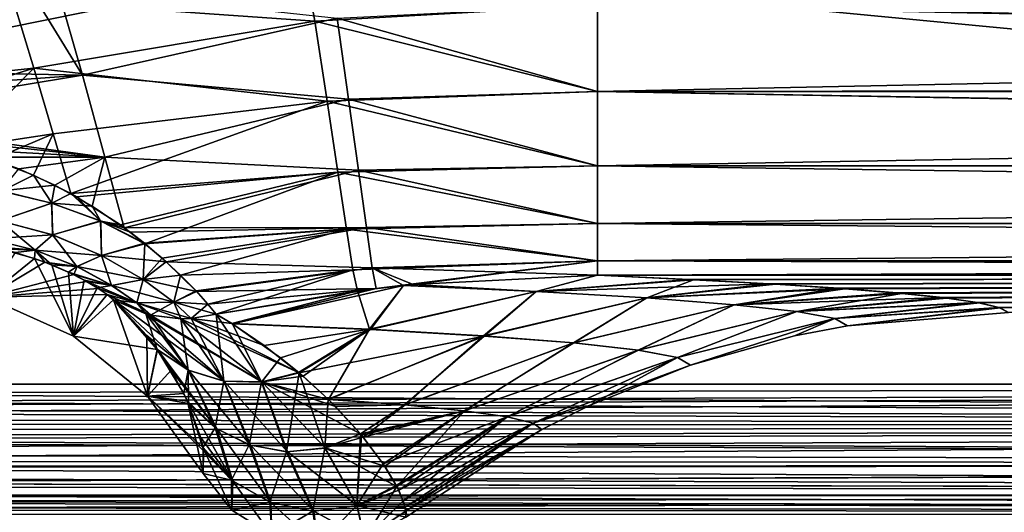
# Model space of a CAD drawing. Header units: metres. Extents: x -90 to 90, y -173 to 74.
# Tile 482 of 564: x 19.61 to 30.45, y -13.91 to -8.48. Entities that reach past the tile are written whole.
import ezdxf

# ---------------------------------------------------------------- set-up
doc = ezdxf.new("R2010")
doc.units = ezdxf.units.M
doc.layers.add('solid_509418', color=7, linetype='CONTINUOUS')
doc.layers.add('solid_509418_01', color=7, linetype='CONTINUOUS')

msp = doc.modelspace()

# ---------------------------------------------------------------- linework, layer by layer
at = {"layer": 'solid_509418'}
for points in [[(71.5, -12.5, 22.5), (71.5, 1.184448, 22.5), (-71.5, 1.184448, 22.5)], [(-0.000087, -12.5, 22.5), (71.5, -12.5, 22.5), (-71.5, 1.184448, 22.5)], [(1.35972, -12.619736, 22.495213), (71.5, -12.5, 22.5), (-0.000087, -12.5, 22.5)]]:
    msp.add_3dface(points, dxfattribs=at)
at = {"layer": 'solid_509418_01'}
for points in [[(21.319517, 9.7488, -22.5), (22.853037, 8.870615, -22.5), (0, -12.5, -22.5)], [(8.635534, -2.635534, -22.5), (21.319517, 9.7488, -22.5), (0, -12.5, -22.5)], [(22.853037, 8.870615, -22.5), (24.475351, 8.078696, -22.5), (0, -12.5, -22.5)], [(24.475351, 8.078696, -22.5), (26.171177, 7.393698, -22.5), (0, -12.5, -22.5)], [(26.171177, 7.393698, -22.5), (27.885481, 6.842052, -22.5), (0, -12.5, -22.5)], [(27.885481, 6.842052, -22.5), (29.599085, 6.426437, -22.5), (0, -12.5, -22.5)], [(29.599085, 6.426437, -22.5), (33.3522, 5.539894, -22.5), (0, -12.5, -22.5)], [(33.3522, 5.539894, -22.5), (35.579758, 5.059841, -22.5), (0, -12.5, -22.5)], [(35.579758, 5.059841, -22.5), (38.091183, 4.577314, -22.5), (0, -12.5, -22.5)], [(38.091183, 4.577314, -22.5), (40.734089, 4.140082, -22.5), (0, -12.5, -22.5)], [(40.734089, 4.140082, -22.5), (43.345043, 3.786328, -22.5), (0, -12.5, -22.5)], [(43.345043, 3.786328, -22.5), (46.036282, 3.504218, -22.5), (0, -12.5, -22.5)], [(46.036282, 3.504218, -22.5), (49.009804, 3.276938, -22.5), (0, -12.5, -22.5)], [(49.009804, 3.276938, -22.5), (52.36042, 3.09214, -22.5), (0, -12.5, -22.5)], [(52.36042, 3.09214, -22.5), (56.176395, 2.9224, -22.5), (0, -12.5, -22.5)], [(56.176395, 2.9224, -22.5), (60.33778, 2.724475, -22.5), (0, -12.5, -22.5)], [(60.33778, 2.724475, -22.5), (64.445702, 2.484503, -22.5), (0, -12.5, -22.5)], [(64.445702, 2.484503, -22.5), (68.181206, 2.221469, -22.5), (0, -12.5, -22.5)], [(68.181206, 2.221469, -22.5), (71.5, 1.946575, -22.5), (0, -12.5, -22.5)], [(71.5, 1.946575, -22.5), (71.5, -12.5, -22.5), (0, -12.5, -22.5)], [(43.818062, 1.6, 19.6), (17.299999, -9.032475, 19.6), (17.299999, 1.6, 19.6)], [(43.818062, 1.6, 19.6), (19.753614, -8.199435, 19.6), (17.299999, -9.032475, 19.6)], [(22.856794, -8.492439, -19.484921), (22.688911, -7.553468, -19.6), (19.533642, -8.263, -19.6)], [(22.856794, -8.492439, -19.484921), (25.97245, -8.317402, -19.468184), (22.688911, -7.553468, -19.6)], [(20.2971, -9.089062, 19.472288), (19.753614, -8.199435, 19.6), (20.021544, -8.124485, 19.6)], [(20.2971, -9.089062, 19.472288), (20.021544, -8.124485, 19.6), (23.101933, -8.462433, 19.483456)], [(20.2971, -9.089062, 19.472288), (17.299999, -9.032475, 19.6), (19.753614, -8.199435, 19.6)], [(19.762487, -9.014187, -19.522276), (19.533642, -8.263, -19.6), (16.511808, -9.356192, -19.6)], [(22.856794, -8.492439, -19.484921), (19.533642, -8.263, -19.6), (19.762487, -9.014187, -19.522276)], [(22.856794, -8.492439, -19.484921), (25.97245, -9.268686, -19.081423), (25.97245, -8.317402, -19.468184)], [(23.101933, -8.462433, 19.483456), (25.972456, -8.317402, 19.468184), (25.972458, -9.268689, 19.081421)], [(71.830795, -8.317403, -19.468184), (25.97245, -8.317402, -19.468184), (25.97245, -9.268686, -19.081423)], [(71.830795, -9.206473, -19.115894), (71.830795, -8.317403, -19.468184), (25.97245, -9.268686, -19.081423)], [(71.830795, -9.26869, 19.081421), (25.972458, -9.268689, 19.081421), (25.972456, -8.317402, 19.468184)], [(71.830795, -9.210153, 19.113895), (71.830795, -9.26869, 19.081421), (25.972456, -8.317402, 19.468184)], [(71.830795, -8.317403, 19.468184), (71.830795, -9.210153, 19.113895), (25.972456, -8.317402, 19.468184)], [(22.992004, -9.377583, -19.147524), (22.856794, -8.492439, -19.484921), (19.762487, -9.014187, -19.522276)], [(20.2971, -9.089062, 19.472288), (23.101933, -8.462433, 19.483456), (23.227716, -9.353653, 19.141985)], [(22.992004, -9.377583, -19.147524), (25.97245, -9.268686, -19.081423), (22.856794, -8.492439, -19.484921)], [(23.101933, -8.462433, 19.483456), (25.972458, -9.268689, 19.081421), (23.227716, -9.353653, 19.141985)], [(17.750067, -9.643653, -19.532301), (19.762487, -9.014187, -19.522276), (16.511808, -9.356192, -19.6)], [(17.357235, -9.30069, 19.590843), (17.299999, -9.032475, 19.6), (20.2971, -9.089062, 19.472288)], [(17.41423, -9.566071, 19.563623), (17.357235, -9.30069, 19.590843), (20.2971, -9.089062, 19.472288)], [(17.41423, -9.566071, 19.563623), (20.2971, -9.089062, 19.472288), (20.543734, -9.992935, 19.098274)], [(17.750067, -9.643653, -19.532301), (18.882219, -9.900984, -19.360914), (19.762487, -9.014187, -19.522276)], [(18.882219, -9.900984, -19.360914), (19.975227, -9.736129, -19.292778), (19.762487, -9.014187, -19.522276)], [(22.992004, -9.377583, -19.147524), (19.762487, -9.014187, -19.522276), (19.975227, -9.736129, -19.292778)], [(20.543734, -9.992935, 19.098274), (20.2971, -9.089062, 19.472288), (23.227716, -9.353653, 19.141985)], [(71.830795, -9.26869, -19.081421), (71.830795, -9.206473, -19.115894), (25.97245, -9.268686, -19.081423)], [(22.992004, -9.377583, -19.147524), (25.972448, -10.090154, -18.465208), (25.97245, -9.268686, -19.081423)], [(23.227716, -9.353653, 19.141985), (25.972458, -9.268689, 19.081421), (25.972458, -10.090157, 18.465204)], [(71.830795, -9.26869, -19.081421), (25.97245, -9.268686, -19.081423), (25.972448, -10.090154, -18.465208)], [(71.830795, -10.051886, -18.501995), (71.830795, -9.26869, -19.081421), (25.972448, -10.090154, -18.465208)], [(71.830795, -10.090158, 18.465204), (25.972458, -10.090157, 18.465204), (25.972458, -9.268689, 19.081421)], [(71.830795, -10.054922, 18.499111), (71.830795, -10.090158, 18.465204), (25.972458, -9.268689, 19.081421)], [(71.830795, -9.26869, 19.081421), (71.830795, -10.054922, 18.499111), (25.972458, -9.268689, 19.081421)], [(22.992004, -9.377583, -19.147524), (19.975227, -9.736129, -19.292778), (20.169106, -10.396372, -18.923758)], [(23.111246, -10.158186, -18.607119), (22.992004, -9.377583, -19.147524), (20.169106, -10.396372, -18.923758)], [(20.543734, -9.992935, 19.098274), (23.227716, -9.353653, 19.141985), (23.338457, -10.138284, 18.595367)], [(23.111246, -10.158186, -18.607119), (25.972448, -10.090154, -18.465208), (22.992004, -9.377583, -19.147524)], [(23.227716, -9.353653, 19.141985), (25.972458, -10.090157, 18.465204), (23.338457, -10.138284, 18.595367)], [(18.138683, -9.732649, 19.484688), (17.41423, -9.566071, 19.563623), (20.543734, -9.992935, 19.098274)], [(18.882214, -9.900986, 19.36091), (18.138683, -9.732649, 19.484688), (20.543734, -9.992935, 19.098274)], [(18.882219, -9.900984, -19.360914), (19.306957, -10.018286, -19.262388), (19.975227, -9.736129, -19.292778)], [(19.306957, -10.018286, -19.262388), (19.756689, -10.191292, -19.114655), (19.975227, -9.736129, -19.292778)], [(19.756689, -10.191292, -19.114655), (20.169106, -10.396372, -18.923758), (19.975227, -9.736129, -19.292778)], [(19.226828, -9.992761, 19.28363), (18.882214, -9.900986, 19.36091), (20.543734, -9.992935, 19.098274)], [(19.596163, -10.12363, 19.173513), (19.226828, -9.992761, 19.28363), (20.543734, -9.992935, 19.098274)], [(19.403095, -10.36867, -19.048376), (19.756689, -10.191292, -19.114655), (19.306957, -10.018286, -19.262388)], [(19.990797, -10.30195, 19.014204), (19.596163, -10.12363, 19.173513), (20.543734, -9.992935, 19.098274)], [(19.990797, -10.30195, 19.014204), (20.543734, -9.992935, 19.098274), (20.404917, -10.534476, 18.781988)], [(20.404917, -10.534476, 18.781988), (20.543734, -9.992935, 19.098274), (20.756918, -10.772267, 18.507036)], [(20.756918, -10.772267, 18.507036), (20.543734, -9.992935, 19.098274), (23.338457, -10.138284, 18.595367)], [(71.830795, -10.090158, -18.465204), (71.830795, -10.051886, -18.501995), (25.972448, -10.090154, -18.465208)], [(19.40102, -10.36755, 19.049438), (19.596163, -10.12363, 19.173513), (19.990797, -10.30195, 19.014204)], [(19.961128, -10.502161, -18.880489), (19.756689, -10.191292, -19.114655), (19.403095, -10.36867, -19.048376)], [(19.961128, -10.502161, -18.880489), (20.169106, -10.396372, -18.923758), (19.756689, -10.191292, -19.114655)], [(23.111246, -10.158186, -18.607119), (20.169106, -10.396372, -18.923758), (20.23053, -10.430646, -18.889599)], [(23.111246, -10.158186, -18.607119), (20.23053, -10.430646, -18.889599), (20.715374, -10.741912, -18.544554)], [(23.111246, -10.158186, -18.607119), (20.715374, -10.741912, -18.544554), (20.985643, -10.94914, -18.270802)], [(20.756918, -10.772267, 18.507036), (23.338457, -10.138284, 18.595367), (23.427738, -10.770878, 17.875261)], [(23.207695, -10.789581, -17.894634), (23.111246, -10.158186, -18.607119), (20.985643, -10.94914, -18.270802)], [(23.111246, -10.158186, -18.607119), (25.972448, -10.72766, -17.660154), (25.972448, -10.090154, -18.465208)], [(23.207695, -10.789581, -17.894634), (25.972448, -10.72766, -17.660154), (23.111246, -10.158186, -18.607119)], [(23.338457, -10.138284, 18.595367), (25.972458, -10.090157, 18.465204), (25.972458, -10.727664, 17.660149)], [(23.338457, -10.138284, 18.595367), (25.972458, -10.727664, 17.660149), (23.427738, -10.770878, 17.875261)], [(71.830795, -10.090158, -18.465204), (25.972448, -10.090154, -18.465208), (25.972448, -10.72766, -17.660154)], [(71.830795, -10.709483, -17.690107), (71.830795, -10.090158, -18.465204), (25.972448, -10.72766, -17.660154)], [(71.830795, -10.727664, 17.660149), (25.972458, -10.727664, 17.660149), (25.972458, -10.090157, 18.465204)], [(71.830795, -10.090158, 18.465204), (71.830795, -10.727664, 17.660149), (25.972458, -10.090157, 18.465204)], [(19.40102, -10.36755, 19.049438), (19.990797, -10.30195, 19.014204), (19.956972, -10.500118, 18.882675)], [(19.956972, -10.500118, 18.882675), (19.990797, -10.30195, 19.014204), (20.404917, -10.534476, 18.781988)], [(19.961128, -10.502161, -18.880489), (19.403095, -10.36867, -19.048376), (19.387461, -10.698163, -18.710133)], [(19.40102, -10.36755, 19.049438), (19.956972, -10.500118, 18.882675), (19.387747, -10.697657, 18.710836)], [(20.500439, -10.701831, -18.626556), (20.169106, -10.396372, -18.923758), (19.961128, -10.502161, -18.880489)], [(20.500439, -10.701831, -18.626556), (20.23053, -10.430646, -18.889599), (20.169106, -10.396372, -18.923758)], [(19.961128, -10.502161, -18.880489), (19.387461, -10.698163, -18.710133), (19.968294, -10.852203, -18.498856)], [(19.956972, -10.500118, 18.882675), (19.968742, -10.851757, 18.499516), (19.387747, -10.697657, 18.710836)], [(19.956972, -10.500118, 18.882675), (20.404917, -10.534476, 18.781988), (20.494473, -10.698387, 18.630781)], [(19.956972, -10.500118, 18.882675), (20.494473, -10.698387, 18.630781), (19.968742, -10.851757, 18.499516)], [(20.500439, -10.701831, -18.626556), (19.961128, -10.502161, -18.880489), (19.968294, -10.852203, -18.498856)], [(20.500439, -10.701831, -18.626556), (20.715374, -10.741912, -18.544554), (20.23053, -10.430646, -18.889599)], [(20.494473, -10.698387, 18.630781), (20.404917, -10.534476, 18.781988), (20.756918, -10.772267, 18.507036)], [(19.268135, -10.895586, -18.316549), (19.776344, -11.02141, -18.121168), (19.387461, -10.698163, -18.710133)], [(19.387747, -10.697657, 18.710836), (19.968742, -10.851757, 18.499516), (19.268406, -10.895326, 18.317383)], [(19.776344, -11.02141, -18.121168), (19.968294, -10.852203, -18.498856), (19.387461, -10.698163, -18.710133)], [(20.500439, -10.701831, -18.626556), (19.968294, -10.852203, -18.498856), (20.507496, -11.077845, -18.168036)], [(20.494473, -10.698387, 18.630781), (20.508072, -11.077486, 18.168629), (19.968742, -10.851757, 18.499516)], [(20.494473, -10.698387, 18.630781), (20.756918, -10.772267, 18.507036), (20.823582, -10.821409, 18.444296)], [(20.494473, -10.698387, 18.630781), (20.823582, -10.821409, 18.444296), (20.980532, -10.944571, 18.277166)], [(20.494473, -10.698387, 18.630781), (20.980532, -10.944571, 18.277166), (20.508072, -11.077486, 18.168629)], [(20.500439, -10.701831, -18.626556), (20.985643, -10.94914, -18.270802), (20.715374, -10.741912, -18.544554)], [(20.500439, -10.701831, -18.626556), (20.507496, -11.077845, -18.168036), (20.985643, -10.94914, -18.270802)], [(23.207695, -10.789581, -17.894634), (25.972448, -11.139191, -16.71932), (25.972448, -10.72766, -17.660154)], [(23.427738, -10.770878, 17.875261), (25.972458, -10.727664, 17.660149), (25.97246, -11.139193, 16.719311)], [(71.830795, -10.727664, -17.660149), (71.830795, -10.709483, -17.690107), (25.972448, -10.72766, -17.660154)], [(71.830795, -10.727664, -17.660149), (25.972448, -10.72766, -17.660154), (25.972448, -11.139191, -16.71932)], [(71.830795, -11.1344, -16.735622), (71.830795, -10.727664, -17.660149), (25.972448, -11.139191, -16.71932)], [(71.830795, -11.139193, 16.719313), (25.97246, -11.139193, 16.719311), (25.972458, -10.727664, 17.660149)], [(71.830795, -10.727664, 17.660149), (71.830795, -11.139193, 16.719313), (25.972458, -10.727664, 17.660149)], [(20.823582, -10.821409, 18.444296), (20.756918, -10.772267, 18.507036), (23.427738, -10.770878, 17.875261)], [(20.980532, -10.944571, 18.277166), (20.823582, -10.821409, 18.444296), (23.427738, -10.770878, 17.875261)], [(21.220547, -11.148697, 17.959505), (20.980532, -10.944571, 18.277166), (23.427738, -10.770878, 17.875261)], [(23.207695, -10.789581, -17.894634), (20.985643, -10.94914, -18.270802), (21.176765, -11.109941, -18.024401)], [(23.207695, -10.789581, -17.894634), (21.176765, -11.109941, -18.024401), (21.377525, -11.296915, -17.687408)], [(21.220547, -11.148697, 17.959505), (23.427738, -10.770878, 17.875261), (23.490393, -11.214799, 17.023376)], [(23.275831, -11.235637, -17.050838), (23.207695, -10.789581, -17.894634), (21.377525, -11.296915, -17.687408)], [(23.275831, -11.235637, -17.050838), (25.972448, -11.139191, -16.71932), (23.207695, -10.789581, -17.894634)], [(23.427738, -10.770878, 17.875261), (25.97246, -11.139193, 16.719311), (23.490393, -11.214799, 17.023376)], [(19.268406, -10.895326, 18.317383), (19.776762, -11.02121, 18.121956), (19.244099, -10.976323, 17.853184)], [(19.268135, -10.895586, -18.316549), (19.385029, -11.00465, -17.802073), (19.776344, -11.02141, -18.121168)], [(19.968742, -10.851757, 18.499516), (19.776762, -11.02121, 18.121956), (19.268406, -10.895326, 18.317383)], [(19.776344, -11.02141, -18.121168), (20.236336, -11.201706, -17.822704), (19.968294, -10.852203, -18.498856)], [(19.968742, -10.851757, 18.499516), (20.508072, -11.077486, 18.168629), (19.776762, -11.02121, 18.121956)], [(20.236336, -11.201706, -17.822704), (20.507496, -11.077845, -18.168036), (19.968294, -10.852203, -18.498856)], [(20.507496, -11.077845, -18.168036), (20.966152, -11.343209, -17.692585), (20.985643, -10.94914, -18.270802)], [(20.508072, -11.077486, 18.168629), (20.980532, -10.944571, 18.277166), (21.220547, -11.148697, 17.959505)], [(20.966152, -11.343209, -17.692585), (21.176765, -11.109941, -18.024401), (20.985643, -10.94914, -18.270802)], [(19.767237, -11.11092, -17.607975), (19.385029, -11.00465, -17.802073), (19.238586, -11.539398, -0.000016)], [(19.238586, -11.539398, -0.000016), (19.558632, -11.04742, 17.725351), (19.884123, -11.152655, 17.526541)], [(19.776762, -11.02121, 18.121956), (19.558632, -11.04742, 17.725351), (19.244099, -10.976323, 17.853184)], [(19.776344, -11.02141, -18.121168), (19.385029, -11.00465, -17.802073), (19.767237, -11.11092, -17.607975)], [(19.776762, -11.02121, 18.121956), (19.884123, -11.152655, 17.526541), (19.558632, -11.04742, 17.725351)], [(19.776344, -11.02141, -18.121168), (19.767237, -11.11092, -17.607975), (19.959576, -11.182044, -17.467798)], [(19.776344, -11.02141, -18.121168), (19.959576, -11.182044, -17.467798), (20.236336, -11.201706, -17.822704)], [(19.776762, -11.02121, 18.121956), (20.236877, -11.201596, 17.823418), (19.884123, -11.152655, 17.526541)], [(20.508072, -11.077486, 18.168629), (20.236877, -11.201596, 17.823418), (19.776762, -11.02121, 18.121956)], [(19.767237, -11.11092, -17.607975), (19.238586, -11.539398, -0.000016), (20.197989, -11.967889, -0.000007)], [(19.238586, -11.539398, -0.000016), (19.884123, -11.152655, 17.526541), (20.200314, -11.290234, 17.223059)], [(19.959576, -11.182044, -17.467798), (19.767237, -11.11092, -17.607975), (20.197989, -11.967889, -0.000007)], [(20.236877, -11.201596, 17.823418), (20.200314, -11.290234, 17.223059), (19.884123, -11.152655, 17.526541)], [(20.236336, -11.201706, -17.822704), (20.618374, -11.408638, -17.404676), (20.507496, -11.077845, -18.168036)], [(20.508072, -11.077486, 18.168629), (20.966808, -11.342918, 17.693163), (20.236877, -11.201596, 17.823418)], [(20.618374, -11.408638, -17.404676), (20.966152, -11.343209, -17.692585), (20.507496, -11.077845, -18.168036)], [(20.508072, -11.077486, 18.168629), (21.220547, -11.148697, 17.959505), (20.966808, -11.342918, 17.693163)], [(20.966152, -11.343209, -17.692585), (21.377525, -11.296915, -17.687408), (21.176765, -11.109941, -18.024401)], [(20.966808, -11.342918, 17.693163), (21.220547, -11.148697, 17.959505), (21.554558, -11.475879, 17.283886)], [(21.554558, -11.475879, 17.283886), (21.220547, -11.148697, 17.959505), (23.490393, -11.214799, 17.023376)], [(23.275831, -11.235637, -17.050838), (23.325928, -11.469003, -16.121557), (25.972448, -11.139191, -16.71932)], [(25.972448, -11.139191, -16.71932), (23.325928, -11.469003, -16.121557), (23.832722, -11.409245, -16.038126)], [(23.490393, -11.214799, 17.023376), (25.97246, -11.139193, 16.719311), (25.97246, -11.297622, 15.704701)], [(25.972448, -11.139191, -16.71932), (23.832722, -11.409245, -16.038126), (23.9419, -11.397967, -16.020443)], [(25.972448, -11.139191, -16.71932), (23.9419, -11.397967, -16.020443), (25.972446, -11.297622, -15.704713)], [(71.830795, -11.1344, -16.735622), (25.972446, -11.297622, -15.704713), (71.830795, -11.297622, -15.704708)], [(71.830795, -11.1344, -16.735622), (25.972448, -11.139191, -16.71932), (25.972446, -11.297622, -15.704713)], [(25.97246, -11.139193, 16.719311), (71.830795, -11.297622, 15.704708), (25.97246, -11.297622, 15.704701)], [(71.830795, -11.139193, 16.719313), (71.830795, -11.297622, 15.704708), (25.97246, -11.139193, 16.719311)], [(20.144121, -11.262943, -17.288149), (19.959576, -11.182044, -17.467798), (20.197989, -11.967889, -0.000007)], [(20.236336, -11.201706, -17.822704), (19.959576, -11.182044, -17.467798), (20.144121, -11.262943, -17.288149)], [(20.236336, -11.201706, -17.822704), (20.144121, -11.262943, -17.288149), (20.618374, -11.408638, -17.404676)], [(20.314598, -11.350139, -17.065779), (20.144121, -11.262943, -17.288149), (20.197989, -11.967889, -0.000007)], [(20.618374, -11.408638, -17.404676), (20.144121, -11.262943, -17.288149), (20.314598, -11.350139, -17.065779)], [(20.236877, -11.201596, 17.823418), (20.619007, -11.408614, 17.405344), (20.200314, -11.290234, 17.223059)], [(20.966808, -11.342918, 17.693163), (20.619007, -11.408614, 17.405344), (20.236877, -11.201596, 17.823418)], [(23.275831, -11.235637, -17.050838), (21.377525, -11.296915, -17.687408), (21.549225, -11.47057, -17.297647)], [(23.275831, -11.235637, -17.050838), (21.549225, -11.47057, -17.297647), (21.679554, -11.617188, -16.864199)], [(21.554558, -11.475879, 17.283886), (23.490393, -11.214799, 17.023376), (23.533218, -11.443078, 16.08733)], [(23.275831, -11.235637, -17.050838), (21.679554, -11.617188, -16.864199), (21.768703, -11.726085, -16.38851)], [(23.275831, -11.235637, -17.050838), (21.768703, -11.726085, -16.38851), (23.325928, -11.469003, -16.121557)], [(23.490393, -11.214799, 17.023376), (25.97246, -11.297622, 15.704701), (23.941212, -11.398036, 16.020578)], [(23.490393, -11.214799, 17.023376), (23.832569, -11.409251, 16.038246), (23.533218, -11.443078, 16.08733)], [(23.490393, -11.214799, 17.023376), (23.941212, -11.398036, 16.020578), (23.832569, -11.409251, 16.038246)], [(19.238586, -11.539398, -0.000016), (20.200314, -11.290234, 17.223059), (20.343666, -11.366408, 17.018862)], [(19.238586, -11.539398, -0.000016), (20.343666, -11.366408, 17.018862), (20.470692, -11.442961, 16.773237)], [(20.459421, -11.435804, -16.797554), (20.314598, -11.350139, -17.065779), (20.197989, -11.967889, -0.000007)], [(20.619007, -11.408614, 17.405344), (20.343666, -11.366408, 17.018862), (20.200314, -11.290234, 17.223059)], [(20.618374, -11.408638, -17.404676), (20.314598, -11.350139, -17.065779), (20.459421, -11.435804, -16.797554)], [(20.895206, -11.601059, 16.871817), (20.470692, -11.442961, 16.773237), (20.343666, -11.366408, 17.018862)], [(20.619007, -11.408614, 17.405344), (20.895206, -11.601059, 16.871817), (20.343666, -11.366408, 17.018862)], [(20.618374, -11.408638, -17.404676), (20.894457, -11.600976, -16.871254), (20.966152, -11.343209, -17.692585)], [(20.966808, -11.342918, 17.693163), (21.304504, -11.594352, 17.073187), (20.619007, -11.408614, 17.405344)], [(20.894457, -11.600976, -16.871254), (21.303738, -11.594547, -17.072674), (20.966152, -11.343209, -17.692585)], [(20.966152, -11.343209, -17.692585), (21.303738, -11.594547, -17.072674), (21.377525, -11.296915, -17.687408)], [(20.966808, -11.342918, 17.693163), (21.554558, -11.475879, 17.283886), (21.304504, -11.594352, 17.073187)], [(21.303738, -11.594547, -17.072674), (21.549225, -11.47057, -17.297647), (21.377525, -11.296915, -17.687408)], [(23.941212, -11.398036, 16.020578), (25.97246, -11.297622, 15.704701), (25.296772, -11.476581, 13.609939)], [(23.9419, -11.397967, -16.020443), (25.296795, -11.476585, -13.609861), (25.972446, -11.297622, -15.704713)], [(25.296772, -11.476581, 13.609939), (25.97246, -11.297622, 15.704701), (26.981829, -11.343958, 13.935205)], [(25.296772, -11.476581, 13.609939), (26.981829, -11.343958, 13.935205), (27.868544, -11.391805, 12.108006)], [(25.296795, -11.476585, -13.609861), (27.029095, -11.34636, -13.84345), (25.972446, -11.297622, -15.704713)], [(26.517221, -11.547568, -11.045335), (27.029095, -11.34636, -13.84345), (25.296795, -11.476585, -13.609861)], [(27.029095, -11.34636, -13.84345), (71.830795, -11.297622, -15.704708), (25.972446, -11.297622, -15.704713)], [(71.830795, -11.297622, 15.704708), (26.981829, -11.343958, 13.935205), (25.97246, -11.297622, 15.704701)], [(26.517221, -11.547568, -11.045335), (27.933769, -11.395644, -11.961357), (27.029095, -11.34636, -13.84345)], [(71.830795, -11.297622, 15.704708), (27.868544, -11.391805, 12.108006), (26.981829, -11.343958, 13.935205)], [(27.029095, -11.34636, -13.84345), (27.933769, -11.395644, -11.961357), (71.830795, -11.297622, -15.704708)], [(71.830795, -11.297622, 15.704708), (28.63236, -11.441147, 10.223675), (27.868544, -11.391805, 12.108006)], [(27.933769, -11.395644, -11.961357), (28.695738, -11.445701, -10.049775), (71.830795, -11.297622, -15.704708)], [(71.830795, -11.297622, 15.704708), (29.2689, -11.49169, 8.293541), (28.63236, -11.441147, 10.223675)], [(28.695738, -11.445701, -10.049775), (29.324623, -11.496754, -8.100151), (71.830795, -11.297622, -15.704708)], [(71.830795, -11.297622, 15.704708), (29.776783, -11.543444, 6.317145), (29.2689, -11.49169, 8.293541)], [(29.324623, -11.496754, -8.100151), (29.821175, -11.548769, -6.113786), (71.830795, -11.297622, -15.704708)], [(71.830795, -11.297622, 15.704708), (30.154942, -11.596276, 4.299537), (29.776783, -11.543444, 6.317145)], [(29.821175, -11.548769, -6.113786), (30.183456, -11.601569, -4.097417), (71.830795, -11.297622, -15.704708)], [(71.830795, -11.297622, 15.704708), (30.395704, -11.651396, 2.194609), (30.154942, -11.596276, 4.299537)], [(30.183456, -11.601569, -4.097417), (30.409752, -11.654982, -2.057679), (71.830795, -11.297622, -15.704708)], [(71.830795, -11.297622, 15.704708), (30.498661, -11.708865, 0.000053), (30.395704, -11.651396, 2.194609)], [(30.409752, -11.654982, -2.057679), (30.498661, -11.708865, 0.000053), (71.830795, -11.297622, -15.704708)], [(19.238586, -11.539398, -0.000016), (20.470692, -11.442961, 16.773237), (20.569235, -11.511001, 16.482527)], [(20.568056, -11.509979, -16.490463), (20.459421, -11.435804, -16.797554), (20.197989, -11.967889, -0.000007)], [(20.618374, -11.408638, -17.404676), (20.459421, -11.435804, -16.797554), (20.894457, -11.600976, -16.871254)], [(20.894457, -11.600976, -16.871254), (20.459421, -11.435804, -16.797554), (20.568056, -11.509979, -16.490463)], [(20.895206, -11.601059, 16.871817), (20.569235, -11.511001, 16.482527), (20.470692, -11.442961, 16.773237)], [(21.304504, -11.594352, 17.073187), (20.895206, -11.601059, 16.871817), (20.619007, -11.408614, 17.405344)], [(21.303738, -11.594547, -17.072674), (21.679554, -11.617188, -16.864199), (21.549225, -11.47057, -17.297647)], [(21.304504, -11.594352, 17.073187), (21.554558, -11.475879, 17.283886), (21.678501, -11.617543, 16.863899)], [(21.678501, -11.617543, 16.863899), (21.554558, -11.475879, 17.283886), (23.533218, -11.443078, 16.08733)], [(21.678501, -11.617543, 16.863899), (23.533218, -11.443078, 16.08733), (21.768702, -11.726087, 16.38851)], [(23.533218, -11.443078, 16.08733), (21.949207, -11.833791, 15.669785), (21.768702, -11.726087, 16.38851)], [(23.325928, -11.469003, -16.121557), (21.768703, -11.726085, -16.38851), (21.943893, -11.829707, -15.694928)], [(23.325928, -11.469003, -16.121557), (21.943893, -11.829707, -15.694928), (23.461187, -11.893508, -13.352672)], [(23.832569, -11.409251, 16.038246), (23.468954, -11.893891, 13.339101), (21.949207, -11.833791, 15.669785)], [(23.533218, -11.443078, 16.08733), (23.832569, -11.409251, 16.038246), (21.949207, -11.833791, 15.669785)], [(23.832722, -11.409245, -16.038126), (23.325928, -11.469003, -16.121557), (23.461187, -11.893508, -13.352672)], [(25.296795, -11.476585, -13.609861), (23.832722, -11.409245, -16.038126), (23.461187, -11.893508, -13.352672)], [(25.296795, -11.476585, -13.609861), (23.461187, -11.893508, -13.352672), (24.717505, -11.967109, -10.852311)], [(23.832569, -11.409251, 16.038246), (25.296772, -11.476581, 13.609939), (23.468954, -11.893891, 13.339101)], [(25.296772, -11.476581, 13.609939), (24.722517, -11.967435, 10.84095), (23.468954, -11.893891, 13.339101)], [(23.941212, -11.398036, 16.020578), (25.296772, -11.476581, 13.609939), (23.832569, -11.409251, 16.038246)], [(23.9419, -11.397967, -16.020443), (23.832722, -11.409245, -16.038126), (25.296795, -11.476585, -13.609861)], [(26.517221, -11.547568, -11.045335), (25.296795, -11.476585, -13.609861), (24.717505, -11.967109, -10.852311)], [(25.296772, -11.476581, 13.609939), (26.517178, -11.547566, 11.04546), (24.722517, -11.967435, 10.84095)], [(25.296772, -11.476581, 13.609939), (27.868544, -11.391805, 12.108006), (26.517178, -11.547566, 11.04546)], [(26.517178, -11.547566, 11.04546), (27.868544, -11.391805, 12.108006), (28.63236, -11.441147, 10.223675)], [(26.517178, -11.547566, 11.04546), (28.63236, -11.441147, 10.223675), (27.477617, -11.62154, 8.375457)], [(26.517221, -11.547568, -11.045335), (28.695738, -11.445701, -10.049775), (27.933769, -11.395644, -11.961357)], [(27.477657, -11.621542, -8.375313), (28.695738, -11.445701, -10.049775), (26.517221, -11.547568, -11.045335)], [(27.477617, -11.62154, 8.375457), (28.63236, -11.441147, 10.223675), (29.2689, -11.49169, 8.293541)], [(27.477617, -11.62154, 8.375457), (29.2689, -11.49169, 8.293541), (29.776783, -11.543444, 6.317145)], [(27.477657, -11.621542, -8.375313), (29.324623, -11.496754, -8.100151), (28.695738, -11.445701, -10.049775)], [(28.169441, -11.697783, -5.62617), (29.324623, -11.496754, -8.100151), (27.477657, -11.621542, -8.375313)], [(28.169441, -11.697783, -5.62617), (29.821175, -11.548769, -6.113786), (29.324623, -11.496754, -8.100151)], [(20.197989, -11.967889, -0.000007), (19.238586, -11.539398, -0.000016), (20.569235, -11.511001, 16.482527)], [(20.568056, -11.509979, -16.490463), (20.197989, -11.967889, -0.000007), (20.638731, -11.567127, -16.14603)], [(20.197989, -11.967889, -0.000007), (20.569235, -11.511001, 16.482527), (20.638731, -11.567128, 16.14603)], [(20.638731, -11.567127, -16.14603), (20.197989, -11.967889, -0.000007), (21.012363, -12.631281, -0.000004)], [(21.12118, -12.11611, 12.124483), (20.197989, -11.967889, -0.000007), (20.638731, -11.567128, 16.14603)], [(20.894457, -11.600976, -16.871254), (20.568056, -11.509979, -16.490463), (20.638731, -11.567127, -16.14603)], [(20.993589, -11.721973, 16.239115), (20.638731, -11.567128, 16.14603), (20.569235, -11.511001, 16.482527)], [(21.048439, -11.736297, 16.251951), (20.993589, -11.721973, 16.239115), (20.569235, -11.511001, 16.482527)], [(20.895206, -11.601059, 16.871817), (21.048439, -11.736297, 16.251951), (20.569235, -11.511001, 16.482527)], [(21.005152, -11.963066, -13.19242), (20.638731, -11.567127, -16.14603), (21.012363, -12.631281, -0.000004)], [(21.464443, -12.344926, -12.220109), (20.638731, -11.567127, -16.14603), (21.005152, -11.963066, -13.19242)], [(21.858051, -12.466966, -12.303089), (20.638731, -11.567127, -16.14603), (21.464443, -12.344926, -12.220109)], [(20.993591, -11.721973, -16.239113), (20.638731, -11.567127, -16.14603), (21.858051, -12.466966, -12.303089)], [(20.894457, -11.600976, -16.871254), (20.638731, -11.567127, -16.14603), (20.993591, -11.721973, -16.239113)], [(20.993589, -11.721973, 16.239115), (21.12118, -12.11611, 12.124483), (20.638731, -11.567128, 16.14603)], [(20.894457, -11.600976, -16.871254), (21.047569, -11.736087, -16.251747), (21.303738, -11.594547, -17.072674)], [(20.894457, -11.600976, -16.871254), (20.993591, -11.721973, -16.239113), (21.047569, -11.736087, -16.251747)], [(21.304504, -11.594352, 17.073187), (21.493952, -11.772364, 16.34326), (20.895206, -11.601059, 16.871817)], [(21.379307, -11.776237, 16.321886), (21.048439, -11.736297, 16.251951), (20.895206, -11.601059, 16.871817)], [(21.493952, -11.772364, 16.34326), (21.379307, -11.776237, 16.321886), (20.895206, -11.601059, 16.871817)], [(21.303738, -11.594547, -17.072674), (21.047569, -11.736087, -16.251747), (21.379313, -11.776237, -16.321884)], [(21.303738, -11.594547, -17.072674), (21.493053, -11.772428, -16.343096), (21.679554, -11.617188, -16.864199)], [(21.303738, -11.594547, -17.072674), (21.379313, -11.776237, -16.321884), (21.493053, -11.772428, -16.343096)], [(21.304504, -11.594352, 17.073187), (21.678501, -11.617543, 16.863899), (21.768702, -11.726087, 16.38851)], [(21.304504, -11.594352, 17.073187), (21.768702, -11.726087, 16.38851), (21.493952, -11.772364, 16.34326)], [(26.517221, -11.547568, -11.045335), (24.717505, -11.967109, -10.852311), (25.707375, -12.044149, -8.237942)], [(26.517178, -11.547566, 11.04546), (25.710215, -12.044405, 8.229126), (24.722517, -11.967435, 10.84095)], [(27.477657, -11.621542, -8.375313), (26.517221, -11.547568, -11.045335), (25.707375, -12.044149, -8.237942)], [(26.517178, -11.547566, 11.04546), (27.477617, -11.62154, 8.375457), (25.710215, -12.044405, 8.229126)], [(27.477617, -11.62154, 8.375457), (29.776783, -11.543444, 6.317145), (28.169415, -11.697779, 5.626324)], [(28.169415, -11.697779, 5.626324), (29.776783, -11.543444, 6.317145), (30.154942, -11.596276, 4.299537)], [(28.169415, -11.697779, 5.626324), (30.154942, -11.596276, 4.299537), (28.586584, -11.775541, 2.82505)], [(28.169441, -11.697783, -5.62617), (30.183456, -11.601569, -4.097417), (29.821175, -11.548769, -6.113786)], [(28.586596, -11.775545, -2.824914), (30.183456, -11.601569, -4.097417), (28.169441, -11.697783, -5.62617)], [(28.586584, -11.775541, 2.82505), (30.154942, -11.596276, 4.299537), (30.395704, -11.651396, 2.194609)], [(28.586596, -11.775545, -2.824914), (30.409752, -11.654982, -2.057679), (30.183456, -11.601569, -4.097417)], [(21.493053, -11.772428, -16.343096), (21.768703, -11.726085, -16.38851), (21.679554, -11.617188, -16.864199)], [(27.477657, -11.621542, -8.375313), (25.707375, -12.044149, -8.237942), (26.420971, -12.123799, -5.537952)], [(27.477617, -11.62154, 8.375457), (26.422234, -12.123975, 5.531963), (25.710215, -12.044405, 8.229126)], [(28.169441, -11.697783, -5.62617), (27.477657, -11.621542, -8.375313), (26.420971, -12.123799, -5.537952)], [(28.169441, -11.697783, -5.62617), (26.420971, -12.123799, -5.537952), (26.851484, -12.205207, -2.781513)], [(27.477617, -11.62154, 8.375457), (28.169415, -11.697779, 5.626324), (26.422234, -12.123975, 5.531963)], [(28.169415, -11.697779, 5.626324), (26.851797, -12.205296, 2.778519), (26.422234, -12.123975, 5.531963)], [(28.586596, -11.775545, -2.824914), (28.169441, -11.697783, -5.62617), (26.851484, -12.205207, -2.781513)], [(28.169415, -11.697779, 5.626324), (28.586584, -11.775541, 2.82505), (26.851797, -12.205296, 2.778519)], [(28.586584, -11.775541, 2.82505), (30.395704, -11.651396, 2.194609), (28.726673, -11.853908, 0.000005)], [(28.586596, -11.775545, -2.824914), (28.726673, -11.853908, 0.000005), (30.409752, -11.654982, -2.057679)], [(28.726673, -11.853908, 0.000005), (30.395704, -11.651396, 2.194609), (30.498661, -11.708865, 0.000053)], [(28.726673, -11.853908, 0.000005), (30.498661, -11.708865, 0.000053), (30.409752, -11.654982, -2.057679)], [(21.461683, -12.343618, 12.219324), (21.12118, -12.11611, 12.124483), (20.993589, -11.721973, 16.239115)], [(21.461683, -12.343618, 12.219324), (20.993589, -11.721973, 16.239115), (21.048439, -11.736297, 16.251951)], [(20.993591, -11.721973, -16.239113), (21.858051, -12.466966, -12.303089), (22.27334, -12.474671, -12.367754)], [(21.047569, -11.736087, -16.251747), (20.993591, -11.721973, -16.239113), (22.27334, -12.474671, -12.367754)], [(21.379313, -11.776237, -16.321884), (21.047569, -11.736087, -16.251747), (22.27334, -12.474671, -12.367754)], [(21.461683, -12.343618, 12.219324), (21.048439, -11.736297, 16.251951), (21.379307, -11.776237, 16.321886)], [(21.854996, -12.466485, 12.302416), (21.379307, -11.776237, 16.321886), (21.493952, -11.772364, 16.34326)], [(21.461683, -12.343618, 12.219324), (21.379307, -11.776237, 16.321886), (21.854996, -12.466485, 12.302416)], [(21.493053, -11.772428, -16.343096), (21.379313, -11.776237, -16.321884), (22.678358, -12.369192, -12.400936)], [(21.379313, -11.776237, -16.321884), (22.27334, -12.474671, -12.367754), (22.678358, -12.369192, -12.400936)], [(21.493053, -11.772428, -16.343096), (21.943893, -11.829707, -15.694928), (21.768703, -11.726085, -16.38851)], [(21.493053, -11.772428, -16.343096), (22.678358, -12.369192, -12.400936), (22.300518, -12.072362, -14.17345)], [(21.493053, -11.772428, -16.343096), (22.300518, -12.072362, -14.17345), (21.943893, -11.829707, -15.694928)], [(21.854996, -12.466485, 12.302416), (21.493952, -11.772364, 16.34326), (21.768702, -11.726087, 16.38851)], [(22.270231, -12.475063, 12.367238), (21.768702, -11.726087, 16.38851), (21.949207, -11.833791, 15.669785)], [(21.854996, -12.466485, 12.302416), (21.768702, -11.726087, 16.38851), (22.270231, -12.475063, 12.367238)], [(28.586596, -11.775545, -2.824914), (26.851484, -12.205207, -2.781513), (26.995556, -12.287322, -0.000001)], [(28.586584, -11.775541, 2.82505), (26.995556, -12.287322, -0.000001), (26.851797, -12.205296, 2.778519)], [(28.586584, -11.775541, 2.82505), (28.142626, -11.966619, -0.000016), (26.995556, -12.287322, -0.000001)], [(28.586596, -11.775545, -2.824914), (26.995556, -12.287322, -0.000001), (28.142626, -11.966619, -0.000016)], [(28.586584, -11.775541, 2.82505), (28.726673, -11.853908, 0.000005), (28.142626, -11.966619, -0.000016)], [(28.586596, -11.775545, -2.824914), (28.142626, -11.966619, -0.000016), (28.726673, -11.853908, 0.000005)], [(23.461187, -11.893508, -13.352672), (21.943893, -11.829707, -15.694928), (22.300518, -12.072362, -14.17345)], [(22.480577, -12.20896, 13.351592), (21.949207, -11.833791, 15.669785), (23.468954, -11.893891, 13.339101)], [(22.270231, -12.475063, 12.367238), (21.949207, -11.833791, 15.669785), (22.480577, -12.20896, 13.351592)], [(23.461187, -11.893508, -13.352672), (22.300518, -12.072362, -14.17345), (22.678358, -12.369192, -12.400936)], [(22.480577, -12.20896, 13.351592), (23.468954, -11.893891, 13.339101), (22.686304, -12.374293, 12.367778)], [(23.461187, -11.893508, -13.352672), (22.678358, -12.369192, -12.400936), (22.729164, -12.411901, -12.148056)], [(23.468954, -11.893891, 13.339101), (24.722517, -11.967435, 10.84095), (22.686304, -12.374293, 12.367778)], [(23.461187, -11.893508, -13.352672), (22.729164, -12.411901, -12.148056), (23.006409, -12.666507, -10.648772)], [(24.717505, -11.967109, -10.852311), (23.461187, -11.893508, -13.352672), (23.006409, -12.666507, -10.648772)], [(21.12118, -12.11611, 12.124483), (21.012363, -12.631281, -0.000004), (20.197989, -11.967889, -0.000007)], [(21.122442, -12.117822, -12.113317), (21.005152, -11.963066, -13.19242), (21.012363, -12.631281, -0.000004)], [(21.464443, -12.344926, -12.220109), (21.005152, -11.963066, -13.19242), (21.122442, -12.117822, -12.113317)], [(24.722517, -11.967435, 10.84095), (23.004162, -12.662805, 10.667765), (22.686304, -12.374293, 12.367778)], [(24.722517, -11.967435, 10.84095), (23.844769, -12.726247, 8.62955), (23.004162, -12.662805, 10.667765)], [(24.717505, -11.967109, -10.852311), (23.006409, -12.666507, -10.648772), (23.851065, -12.726826, -8.611984)], [(24.722517, -11.967435, 10.84095), (25.710215, -12.044405, 8.229126), (23.844769, -12.726247, 8.62955)], [(25.707375, -12.044149, -8.237942), (24.717505, -11.967109, -10.852311), (23.851065, -12.726826, -8.611984)], [(21.12118, -12.11611, 12.124483), (21.41354, -12.60289, 8.753497), (21.012363, -12.631281, -0.000004)], [(21.272564, -12.345417, -10.545984), (21.122442, -12.117822, -12.113317), (21.012363, -12.631281, -0.000004)], [(21.461683, -12.343618, 12.219324), (21.41354, -12.60289, 8.753497), (21.12118, -12.11611, 12.124483)], [(21.776949, -12.990966, -8.177061), (21.122442, -12.117822, -12.113317), (21.272564, -12.345417, -10.545984)], [(21.464443, -12.344926, -12.220109), (21.122442, -12.117822, -12.113317), (21.776949, -12.990966, -8.177061)], [(25.710215, -12.044405, 8.229126), (24.504038, -12.792251, 6.526643), (23.844769, -12.726247, 8.62955)], [(25.707375, -12.044149, -8.237942), (23.851065, -12.726826, -8.611984), (24.507601, -12.7927, -6.513083)], [(25.710215, -12.044405, 8.229126), (26.422234, -12.123975, 5.531963), (24.504038, -12.792251, 6.526643)], [(26.422234, -12.123975, 5.531963), (24.977896, -12.85981, 4.376259), (24.504038, -12.792251, 6.526643)], [(26.420971, -12.123799, -5.537952), (25.707375, -12.044149, -8.237942), (24.507601, -12.7927, -6.513083)], [(26.420971, -12.123799, -5.537952), (24.507601, -12.7927, -6.513083), (24.979479, -12.86012, -4.367009)], [(26.422234, -12.123975, 5.531963), (26.851797, -12.205296, 2.778519), (24.977896, -12.85981, 4.376259)], [(26.851484, -12.205207, -2.781513), (26.420971, -12.123799, -5.537952), (24.979479, -12.86012, -4.367009)], [(22.270231, -12.475063, 12.367238), (22.480577, -12.20896, 13.351592), (22.686304, -12.374293, 12.367778)], [(26.851797, -12.205296, 2.778519), (25.263239, -12.928415, 2.19471), (24.977896, -12.85981, 4.376259)], [(26.851484, -12.205207, -2.781513), (24.979479, -12.86012, -4.367009), (25.263622, -12.928578, -2.19)], [(26.851797, -12.205296, 2.778519), (26.995556, -12.287322, -0.000001), (25.263239, -12.928415, 2.19471)], [(26.851484, -12.205207, -2.781513), (25.263622, -12.928578, -2.19), (25.89246, -12.730325, 0.000009)], [(26.851484, -12.205207, -2.781513), (25.89246, -12.730325, 0.000009), (26.995556, -12.287322, -0.000001)], [(21.452806, -12.68602, -8.157515), (21.272564, -12.345417, -10.545984), (21.012363, -12.631281, -0.000004)], [(21.776949, -12.990966, -8.177061), (21.272564, -12.345417, -10.545984), (21.452806, -12.68602, -8.157515)], [(21.461683, -12.343618, 12.219324), (21.463953, -12.710592, 7.981392), (21.41354, -12.60289, 8.753497)], [(21.461683, -12.343618, 12.219324), (21.760296, -12.979516, 8.173211), (21.463953, -12.710592, 7.981392)], [(21.461683, -12.343618, 12.219324), (21.854996, -12.466485, 12.302416), (21.760296, -12.979516, 8.173211)], [(21.464443, -12.344926, -12.220109), (21.776949, -12.990966, -8.177061), (22.147873, -13.172203, -8.245181)], [(21.858051, -12.466966, -12.303089), (21.464443, -12.344926, -12.220109), (22.147873, -13.172203, -8.245181)], [(26.995556, -12.287322, -0.000001), (25.89246, -12.730325, 0.000009), (25.263239, -12.928415, 2.19471)], [(21.854996, -12.466485, 12.302416), (22.133278, -13.167396, 8.242725), (21.760296, -12.979516, 8.173211)], [(21.854996, -12.466485, 12.302416), (22.270231, -12.475063, 12.367238), (22.133278, -13.167396, 8.242725)], [(21.858051, -12.466966, -12.303089), (22.147873, -13.172203, -8.245181), (22.556742, -13.244241, -8.297233)], [(22.27334, -12.474671, -12.367754), (21.858051, -12.466966, -12.303089), (22.556742, -13.244241, -8.297233)], [(22.270231, -12.475063, 12.367238), (22.546272, -13.243858, 8.295967), (22.133278, -13.167396, 8.242725)], [(22.270231, -12.475063, 12.367238), (22.686304, -12.374293, 12.367778), (22.546272, -13.243858, 8.295967)], [(22.27334, -12.474671, -12.367754), (22.729164, -12.411901, -12.148056), (22.678358, -12.369192, -12.400936)], [(22.27334, -12.474671, -12.367754), (23.006409, -12.666507, -10.648772), (22.729164, -12.411901, -12.148056)], [(22.27334, -12.474671, -12.367754), (23.360327, -13.046068, -8.344056), (23.086483, -12.746738, -10.173087)], [(22.27334, -12.474671, -12.367754), (22.971739, -13.201475, -8.329165), (23.360327, -13.046068, -8.344056)], [(22.27334, -12.474671, -12.367754), (23.086483, -12.746738, -10.173087), (23.006409, -12.666507, -10.648772)], [(22.27334, -12.474671, -12.367754), (22.556742, -13.244241, -8.297233), (22.971739, -13.201475, -8.329165)], [(22.546272, -13.243858, 8.295967), (22.686304, -12.374293, 12.367778), (22.966377, -13.202812, 8.328696)], [(22.966377, -13.202812, 8.328696), (22.686304, -12.374293, 12.367778), (23.004162, -12.662805, 10.667765)], [(71.5, -12.963526, -22.426584), (0, -12.5, -22.5), (71.5, -12.5, -22.5)], [(1.348708, -12.618785, -22.495289), (0, -12.5, -22.5), (71.5, -12.963526, -22.426584)], [(1.35972, -12.619736, 22.495213), (2.693525, -12.736842, 22.481184), (71.5, -12.5, 22.5)], [(3.342101, -12.793475, 22.47101), (71.5, -12.5, 22.5), (2.693525, -12.736842, 22.481184)], [(3.342101, -12.793475, 22.47101), (4.28696, -12.875646, 22.452202), (71.5, -12.5, 22.5)], [(4.28696, -12.875646, 22.452202), (71.5, -12.962181, 22.427021), (71.5, -12.5, 22.5)], [(1.348708, -12.618785, -22.495289), (71.5, -12.963526, -22.426584), (2.693525, -12.736842, -22.481184)], [(21.41354, -12.60289, 8.753497), (21.463953, -12.710592, 7.981392), (21.012363, -12.631281, -0.000004)], [(21.631464, -13.235471, 3.597217), (21.625719, -13.48372, 0.000006), (21.012363, -12.631281, -0.000004)], [(21.452806, -12.68602, -8.157515), (21.012363, -12.631281, -0.000004), (21.625719, -13.48372, 0.000006)], [(21.624786, -13.198341, 3.97369), (21.631464, -13.235471, 3.597217), (21.012363, -12.631281, -0.000004)], [(21.463953, -12.710592, 7.981392), (21.624786, -13.198341, 3.97369), (21.012363, -12.631281, -0.000004)], [(21.625156, -13.200441, -3.952009), (21.452806, -12.68602, -8.157515), (21.625719, -13.48372, 0.000006)], [(21.625156, -13.200441, -3.952009), (21.597479, -13.081566, -5.05654), (21.452806, -12.68602, -8.157515)], [(21.955585, -13.56823, -4.107781), (21.452806, -12.68602, -8.157515), (21.597479, -13.081566, -5.05654)], [(21.776949, -12.990966, -8.177061), (21.452806, -12.68602, -8.157515), (21.955585, -13.56823, -4.107781)], [(22.966377, -13.202812, 8.328696), (23.004162, -12.662805, 10.667765), (23.361181, -13.048186, 8.332956)], [(23.361181, -13.048186, 8.332956), (23.004162, -12.662805, 10.667765), (23.844769, -12.726247, 8.62955)], [(23.851065, -12.726826, -8.611984), (23.006409, -12.666507, -10.648772), (23.086483, -12.746738, -10.173087)], [(71.5, -12.963526, -22.426584), (3.349859, -12.79414, -22.470879), (2.693525, -12.736842, -22.481184)], [(71.5, -12.963526, -22.426584), (4.979469, -12.935494, -22.43539), (3.349859, -12.79414, -22.470879)], [(21.760296, -12.979516, 8.173211), (21.624786, -13.198341, 3.97369), (21.463953, -12.710592, 7.981392)], [(23.851065, -12.726826, -8.611984), (23.086483, -12.746738, -10.173087), (23.360327, -13.046068, -8.344056)], [(23.851065, -12.726826, -8.611984), (23.360327, -13.046068, -8.344056), (23.390165, -13.082465, -8.114923)], [(23.361181, -13.048186, 8.332956), (23.844769, -12.726247, 8.62955), (24.504038, -12.792251, 6.526643)], [(23.371422, -13.060594, 8.25505), (23.361181, -13.048186, 8.332956), (24.504038, -12.792251, 6.526643)], [(23.609449, -13.376678, 6.147648), (23.371422, -13.060594, 8.25505), (24.504038, -12.792251, 6.526643)], [(24.507601, -12.7927, -6.513083), (23.851065, -12.726826, -8.611984), (23.390165, -13.082465, -8.114923)], [(24.507601, -12.7927, -6.513083), (23.390165, -13.082465, -8.114923), (23.62742, -13.401493, -5.964434)], [(23.609449, -13.376678, 6.147648), (24.504038, -12.792251, 6.526643), (24.977896, -12.85981, 4.376259)], [(24.507601, -12.7927, -6.513083), (23.62742, -13.401493, -5.964434), (23.761219, -13.62919, -4.174889)], [(24.979479, -12.86012, -4.367009), (24.507601, -12.7927, -6.513083), (23.761219, -13.62919, -4.174889)], [(25.89246, -12.730325, 0.000009), (25.358246, -12.997583, -0.000011), (25.263239, -12.928415, 2.19471)], [(25.263622, -12.928578, -2.19), (25.358246, -12.997583, -0.000011), (25.89246, -12.730325, 0.000009)], [(4.28696, -12.875646, 22.452202), (5.782367, -13.004384, 22.412657), (71.5, -12.962181, 22.427021)], [(23.75399, -13.61495, 4.296887), (23.609449, -13.376678, 6.147648), (24.977896, -12.85981, 4.376259)], [(23.761259, -13.628993, 4.175973), (23.75399, -13.61495, 4.296887), (24.977896, -12.85981, 4.376259)], [(24.979479, -12.86012, -4.367009), (23.761219, -13.62919, -4.174889), (23.781446, -13.668671, -3.821575)], [(23.831194, -13.784125, 2.675228), (23.761259, -13.628993, 4.175973), (24.977896, -12.85981, 4.376259)], [(25.263622, -12.928578, -2.19), (24.979479, -12.86012, -4.367009), (23.781446, -13.668671, -3.821575)], [(23.831194, -13.784125, 2.675228), (24.977896, -12.85981, 4.376259), (25.263239, -12.928415, 2.19471)], [(71.5, -12.963526, -22.426584), (6.653809, -13.078394, -22.384003), (4.979469, -12.935494, -22.43539)], [(5.782367, -13.004384, 22.412657), (6.64962, -13.078033, 22.384151), (71.5, -12.962181, 22.427021)], [(6.64962, -13.078033, 22.384151), (7.180616, -13.122716, 22.364634), (71.5, -12.962181, 22.427021)], [(71.5, -12.963526, -22.426584), (71.5, -13.382059, -22.213249), (6.653809, -13.078394, -22.384003)], [(7.180616, -13.122716, 22.364634), (8.482246, -13.230654, 22.310017), (71.5, -12.962181, 22.427021)], [(8.482246, -13.230654, 22.310017), (9.923271, -13.346976, 22.237995), (71.5, -12.962181, 22.427021)], [(9.923271, -13.346976, 22.237995), (71.5, -13.380916, 22.214079), (71.5, -12.962181, 22.427021)], [(21.760296, -12.979516, 8.173211), (21.94076, -13.556139, 4.105514), (21.624786, -13.198341, 3.97369)], [(21.760296, -12.979516, 8.173211), (22.133278, -13.167396, 8.242725), (21.94076, -13.556139, 4.105514)], [(21.776949, -12.990966, -8.177061), (21.955585, -13.56823, -4.107781), (22.373594, -13.805548, -4.154515)], [(22.147873, -13.172203, -8.245181), (21.776949, -12.990966, -8.177061), (22.373594, -13.805548, -4.154515)], [(25.263622, -12.928578, -2.19), (23.781446, -13.668671, -3.821575), (23.853439, -13.857072, -1.809395)], [(23.862127, -13.896222, 1.250876), (23.831194, -13.784125, 2.675228), (25.263239, -12.928415, 2.19471)], [(25.263622, -12.928578, -2.19), (23.853439, -13.857072, -1.809395), (25.358246, -12.997583, -0.000011)], [(23.853439, -13.857072, -1.809395), (23.860773, -13.964123, 0.00001), (25.358246, -12.997583, -0.000011)], [(23.862127, -13.896222, 1.250876), (25.358246, -12.997583, -0.000011), (23.860773, -13.964123, 0.00001)], [(23.862127, -13.896222, 1.250876), (25.263239, -12.928415, 2.19471), (25.358246, -12.997583, -0.000011)], [(71.5, -13.382059, -22.213249), (7.063971, -13.112928, -22.369059), (6.653809, -13.078394, -22.384003)], [(71.5, -13.382059, -22.213249), (8.958803, -13.269537, -22.287561), (7.063971, -13.112928, -22.369059)], [(21.955585, -13.56823, -4.107781), (21.597479, -13.081566, -5.05654), (21.625156, -13.200441, -3.952009)], [(22.966377, -13.202812, 8.328696), (23.361181, -13.048186, 8.332956), (23.320242, -13.838708, 4.194402)], [(22.971739, -13.201475, -8.329165), (23.390165, -13.082465, -8.114923), (23.360327, -13.046068, -8.344056)], [(22.971739, -13.201475, -8.329165), (23.62742, -13.401493, -5.964434), (23.390165, -13.082465, -8.114923)], [(23.320242, -13.838708, 4.194402), (23.361181, -13.048186, 8.332956), (23.371422, -13.060594, 8.25505)], [(23.320242, -13.838708, 4.194402), (23.371422, -13.060594, 8.25505), (23.609449, -13.376678, 6.147648)], [(21.94076, -13.556139, 4.105514), (21.631464, -13.235471, 3.597217), (21.624786, -13.198341, 3.97369)], [(21.943386, -13.889244, 0.000024), (21.625156, -13.200441, -3.952009), (21.625719, -13.48372, 0.000006)], [(21.955585, -13.56823, -4.107781), (21.625156, -13.200441, -3.952009), (21.943386, -13.889244, 0.000024)], [(21.94076, -13.556139, 4.105514), (21.625719, -13.48372, 0.000006), (21.631464, -13.235471, 3.597217)], [(22.133278, -13.167396, 8.242725), (22.359905, -13.800416, 4.153198), (21.94076, -13.556139, 4.105514)], [(22.133278, -13.167396, 8.242725), (22.546272, -13.243858, 8.295967), (22.359905, -13.800416, 4.153198)], [(22.147873, -13.172203, -8.245181), (22.373594, -13.805548, -4.154515), (22.846582, -13.898392, -4.184467)], [(22.556742, -13.244241, -8.297233), (22.147873, -13.172203, -8.245181), (22.846582, -13.898392, -4.184467)], [(22.546272, -13.243858, 8.295967), (22.966377, -13.202812, 8.328696), (22.83651, -13.898043, 4.183908)], [(22.971739, -13.201475, -8.329165), (22.556742, -13.244241, -8.297233), (23.32552, -13.837137, -4.19453)], [(22.966377, -13.202812, 8.328696), (23.320242, -13.838708, 4.194402), (22.83651, -13.898043, 4.183908)], [(22.971739, -13.201475, -8.329165), (23.761219, -13.62919, -4.174889), (23.62742, -13.401493, -5.964434)], [(22.971739, -13.201475, -8.329165), (23.32552, -13.837137, -4.19453), (23.761219, -13.62919, -4.174889)], [(71.5, -13.382059, -22.213249), (9.91818, -13.34658, -22.238266), (8.958803, -13.269537, -22.287561)], [(22.546272, -13.243858, 8.295967), (22.83651, -13.898043, 4.183908), (22.359905, -13.800416, 4.153198)], [(22.556742, -13.244241, -8.297233), (22.846582, -13.898392, -4.184467), (23.32552, -13.837137, -4.19453)], [(71.5, -13.382059, -22.213249), (10.665936, -13.405396, -22.195934), (9.91818, -13.34658, -22.238266)], [(9.923271, -13.346976, 22.237995), (10.844635, -13.419272, 22.185301), (71.5, -13.380916, 22.214079)], [(71.5, -13.382059, -22.213249), (71.5, -13.714079, -21.880915), (10.665936, -13.405396, -22.195934)], [(71.5, -13.714079, -21.880915), (12.213263, -13.522962, -22.097063), (10.665936, -13.405396, -22.195934)], [(10.844635, -13.419272, 22.185301), (13.047541, -13.583686, 22.037123), (71.5, -13.380916, 22.214079)], [(13.047541, -13.583686, 22.037123), (13.082089, -13.586152, 22.03454), (71.5, -13.380916, 22.214079)], [(13.082089, -13.586152, 22.03454), (71.5, -13.713248, 21.882059), (71.5, -13.380916, 22.214079)], [(23.320242, -13.838708, 4.194402), (23.609449, -13.376678, 6.147648), (23.75399, -13.61495, 4.296887)], [(71.5, -13.714079, -21.880915), (13.087632, -13.586576, -22.034096), (12.213263, -13.522962, -22.097063)], [(21.94076, -13.556139, 4.105514), (21.943386, -13.889244, 0.000024), (21.625719, -13.48372, 0.000006)], [(21.94076, -13.556139, 4.105514), (22.359905, -13.800416, 4.153198), (21.943386, -13.889244, 0.000024)], [(13.082089, -13.586152, 22.03454), (15.278985, -13.734415, 21.852184), (71.5, -13.713248, 21.882059)], [(71.5, -13.714079, -21.880915), (13.669269, -13.627511, -21.989302), (13.087632, -13.586576, -22.034096)], [(71.5, -13.714079, -21.880915), (15.104892, -13.723376, -21.867958), (13.669269, -13.627511, -21.989302)], [(21.955585, -13.56823, -4.107781), (21.943386, -13.889244, 0.000024), (22.382477, -14.164477, 0.000024)], [(22.373594, -13.805548, -4.154515), (21.955585, -13.56823, -4.107781), (22.382477, -14.164477, 0.000024)], [(23.320242, -13.838708, 4.194402), (23.75399, -13.61495, 4.296887), (23.761259, -13.628993, 4.175973)], [(23.320242, -13.838708, 4.194402), (23.761259, -13.628993, 4.175973), (23.403763, -14.203456, 0.00003)], [(23.32552, -13.837137, -4.19453), (23.781446, -13.668671, -3.821575), (23.761219, -13.62919, -4.174889)], [(23.32552, -13.837137, -4.19453), (23.853439, -13.857072, -1.809395), (23.781446, -13.668671, -3.821575)], [(23.403763, -14.203456, 0.00003), (23.761259, -13.628993, 4.175973), (23.831194, -13.784125, 2.675228)], [(71.5, -13.714079, -21.880915), (71.5, -13.927021, -21.462181), (15.104892, -13.723376, -21.867958)], [(71.5, -13.927021, -21.462181), (16.176165, -13.789164, -21.76685), (15.104892, -13.723376, -21.867958)], [(15.278985, -13.734415, 21.852184), (16.184031, -13.78961, 21.766098), (71.5, -13.713248, 21.882059)], [(16.184031, -13.78961, 21.766098), (17.486923, -13.861341, 21.629879), (71.5, -13.713248, 21.882059)], [(17.486923, -13.861341, 21.629879), (71.5, -13.926585, 21.463526), (71.5, -13.713248, 21.882059)], [(71.5, -13.927021, -21.462181), (16.557199, -13.811176, -21.728571), (16.176165, -13.789164, -21.76685)], [(71.5, -13.927021, -21.462181), (18.012627, -13.887313, -21.570406), (16.557199, -13.811176, -21.728571)], [(17.486923, -13.861341, 21.629879), (19.176638, -13.93731, 21.429115), (71.5, -13.926585, 21.463526)], [(22.359905, -13.800416, 4.153198), (22.382477, -14.164477, 0.000024), (21.943386, -13.889244, 0.000024)], [(22.359905, -13.800416, 4.153198), (22.83651, -13.898043, 4.183908), (22.382477, -14.164477, 0.000024)], [(22.373594, -13.805548, -4.154515), (22.382477, -14.164477, 0.000024), (22.890112, -14.273721, 0.000026)], [(22.846582, -13.898392, -4.184467), (22.373594, -13.805548, -4.154515), (22.890112, -14.273721, 0.000026)], [(22.83651, -13.898043, 4.183908), (23.320242, -13.838708, 4.194402), (22.890112, -14.273721, 0.000026)], [(23.32552, -13.837137, -4.19453), (22.846582, -13.898392, -4.184467), (23.403763, -14.203456, 0.00003)], [(23.320242, -13.838708, 4.194402), (23.403763, -14.203456, 0.00003), (22.890112, -14.273721, 0.000026)], [(23.32552, -13.837137, -4.19453), (23.860773, -13.964123, 0.00001), (23.853439, -13.857072, -1.809395)], [(23.32552, -13.837137, -4.19453), (23.403763, -14.203456, 0.00003), (23.860773, -13.964123, 0.00001)], [(23.403763, -14.203456, 0.00003), (23.831194, -13.784125, 2.675228), (23.862127, -13.896222, 1.250876)], [(71.5, -13.927021, -21.462181), (19.19467, -13.938023, -21.426723), (18.012627, -13.887313, -21.570406)], [(22.83651, -13.898043, 4.183908), (22.890112, -14.273721, 0.000026), (22.382477, -14.164477, 0.000024)], [(22.846582, -13.898392, -4.184467), (22.890112, -14.273721, 0.000026), (23.403763, -14.203456, 0.00003)], [(23.403763, -14.203456, 0.00003), (23.862127, -13.896222, 1.250876), (23.860773, -13.964123, 0.00001)]]:
    msp.add_3dface(points, dxfattribs=at)

doc.saveas('drawing.dxf')
